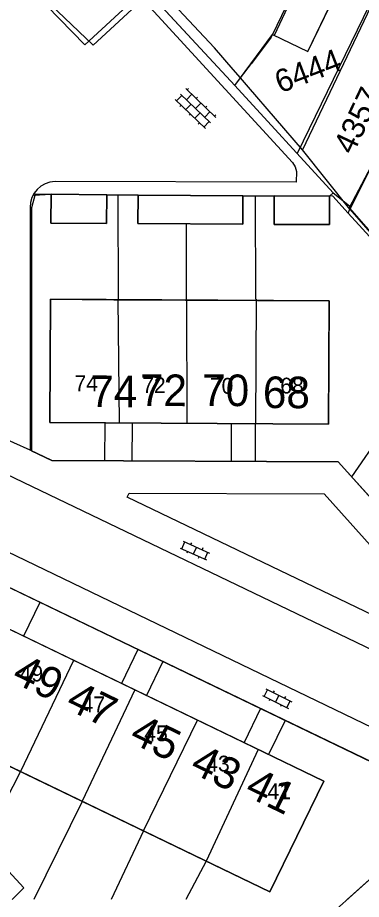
# Model space of a CAD drawing. Extents: x 148816 to 151297, y 399515 to 402500.
# Drawn here: x 150170.9 to 150198.1, y 399750 to 399819.8 of the extents above; entities that cross this region are included whole.
import ezdxf

# ---------------------------------------------------------------- set-up
doc = ezdxf.new("R2010")
doc.units = 0
for name, color, linetype in [('B01 Hoofdgebouw  [D] Norm', 7, 'Continuous'), ('B01 Hoofdgebouw  [T] Norm', 7, 'Continuous'), ('B01 hoofgebouw', 7, 'Continuous'), ('B02 Bijgebouw  [D] Norm', 7, 'Continuous'), ('B07 Tussenmuur  [D] Norm', 7, 'Continuous'), ('G01 perceelsgrens', 7, 'Continuous'), ('S02 Open verharding  Norm', 7, 'Continuous'), ('T04 Haag heg  [D] Gem', 7, 'Continuous'), ('V00 Kant verharding algemeen  [T] Norm', 7, 'Continuous'), ('Z01 perceelnummer', 7, 'Continuous'), ('Z02 huisnummer', 7, 'Continuous'), ('Z02 Huisnummer  [Tekst] Norm', 7, 'Continuous')]:
    doc.layers.add(name, color=color, linetype=linetype)

msp = doc.modelspace()

# ---------------------------------------------------------------- linework, layer by layer
at = {"layer": 'B01 Hoofdgebouw  [D] Norm'}
for points in [[(150199.35, 399808.92), (150197.127, 399804.723), (150205.422, 399795.279), (150206.694, 399796.397), (150210.347, 399792.375), (150215.311, 399797.812), (150203.51, 399807.438), (150207.203, 399812.52), (150214.976, 399810.605), (150214.848, 399810.376), (150214.439, 399808.876), (150217.919, 399807.982), (150219.834, 399813.321), (150223.568, 399812.605), (150220.863, 399805.334), (150224.876, 399803.727), (150227.81, 399811.43), (150231.3, 399819.05)], [(150170.459, 399750), (150171.401, 399750.911), (150165.262, 399757.529), (150163.608, 399756.031), (150169.206, 399750)]]:
    msp.add_lwpolyline(points, dxfattribs=at)
at = {"layer": 'B01 Hoofdgebouw  [T] Norm'}
for p, q in [((150193.87, 399817.09), (150196.92, 399823.43)), ((150180.88, 399822.18), (150188.09, 399814.4)), ((150188.09, 399814.4), (150191.06, 399818.43)), ((150191.06, 399818.43), (150193.87, 399817.09)), ((150173.53, 399803.51), (150173.55, 399805.79)), ((150173.55, 399805.79), (150177.95, 399805.74)), ((150177.95, 399805.74), (150177.92, 399803.49)), ((150180.41, 399803.48), (150180.43, 399805.73)), ((150180.43, 399805.73), (150188.72, 399805.67)), ((150188.72, 399805.67), (150188.71, 399803.42)), ((150191.2, 399803.41), (150191.21, 399805.66)), ((150191.21, 399805.66), (150195.58, 399805.64)), ((150195.58, 399805.64), (150195.57, 399803.39)), ((150177.92, 399803.49), (150173.53, 399803.51)), ((150188.71, 399803.42), (150180.41, 399803.48)), ((150195.57, 399803.39), (150191.2, 399803.41)), ((150195.12, 399759.36), (150165.53, 399773.64)), ((150161.31, 399764.85), (150190.87, 399750.59)), ((150190.87, 399750.59), (150195.12, 399759.36))]:
    msp.add_line(p, q, dxfattribs=at)
msp.add_lwpolyline([(150173.44, 399787.73), (150195.5, 399787.6), (150195.558, 399797.348), (150173.5, 399797.48), (150173.44, 399787.73)], dxfattribs=at)
at = {"layer": 'B01 hoofgebouw'}
for points in [[(150199.35, 399808.92), (150197.2, 399804.611), (150205.578, 399794.992), (150206.568, 399795.898), (150210.421, 399791.815), (150215.758, 399797.516), (150204.577, 399807.395), (150207.479, 399812.766), (150202.738, 399815.15), (150208.552, 399827.128)], [(150180.88, 399822.18), (150188.09, 399814.4), (150191.06, 399818.43), (150193.87, 399817.09), (150196.92, 399823.43)], [(150177.95, 399805.74), (150173.55, 399805.79), (150173.53, 399803.51), (150177.92, 399803.49), (150177.95, 399805.74)], [(150188.72, 399805.67), (150180.43, 399805.73), (150180.41, 399803.48), (150188.71, 399803.42), (150188.72, 399805.67)], [(150195.57, 399803.39), (150195.58, 399805.64), (150191.21, 399805.66), (150191.2, 399803.41), (150195.57, 399803.39)], [(150195.53, 399792.6), (150195.5, 399787.6), (150173.44, 399787.73), (150173.5, 399797.48), (150178.5, 399797.45)], [(150178.5, 399797.45), (150195.558, 399797.348), (150195.53, 399792.6)], [(150190.87, 399750.59), (150161.31, 399764.85), (150165.53, 399773.64), (150195.12, 399759.36), (150190.87, 399750.59)]]:
    msp.add_lwpolyline(points, dxfattribs=at)
at = {"layer": 'B02 Bijgebouw  [D] Norm'}
msp.add_lwpolyline([(150197.398, 399831.529), (150191.201, 399818.364)], dxfattribs=at)
at = {"layer": 'B07 Tussenmuur  [D] Norm'}
for p, q in [((150178.839, 399797.452), (150178.935, 399787.698)), ((150178.839, 399797.452), (150178.935, 399787.698)), ((150184.255, 399797.477), (150184.294, 399787.666)), ((150184.255, 399797.477), (150184.294, 399787.666)), ((150189.773, 399797.502), (150189.73, 399787.634)), ((150189.773, 399797.502), (150189.73, 399787.634)), ((150175.325, 399768.913), (150171.12, 399760.118)), ((150175.325, 399768.913), (150171.12, 399760.118)), ((150180.165, 399766.577), (150176.011, 399757.758)), ((150180.165, 399766.577), (150176.011, 399757.758)), ((150180.856, 399755.421), (150185.144, 399764.174)), ((150180.856, 399755.421), (150185.144, 399764.174)), ((150189.93, 399761.865), (150185.806, 399753.033)), ((150189.93, 399761.865), (150185.806, 399753.033))]:
    msp.add_line(p, q, dxfattribs=at)
at = {"layer": 'G01 perceelsgrens'}
for points in [[(150197.78, 399832.27), (150197.37, 399831.48), (150194.037, 399824.178), (150193.857, 399824.264), (150191.06, 399818.43)], [(150203.153, 399829.705), (150193.451, 399809.319)], [(150197.2, 399804.611), (150201.56, 399813.35), (150202.738, 399815.15), (150208.552, 399827.128)], [(150181.601, 399822.609), (150176.209, 399817.611), (150172.205, 399821.753)], [(150187.943, 399815.669), (150186.471, 399817.368), (150181.601, 399822.609)], [(150190.964, 399818.22), (150189.412, 399816.149)], [(150191.06, 399818.43), (150190.964, 399818.22)], [(150188.528, 399814.994), (150189.412, 399816.149)], [(150188.528, 399814.994), (150187.943, 399815.669)], [(150189.159, 399814.267), (150188.528, 399814.994)], [(150193.451, 399809.319), (150189.159, 399814.267)], [(150197.2, 399804.611), (150193.451, 399809.319)], [(150197.067, 399804.308), (150195.851, 399805.639), (150188.72, 399805.67), (150180.43, 399805.73), (150177.95, 399805.74), (150172.3, 399805.804), (150172.007, 399804.719), (150171.988, 399785.479), (150173.597, 399784.722), (150196.26, 399784.61)], [(150197.067, 399804.308), (150197.2, 399804.611)], [(150215.206, 399796.926), (150210.421, 399791.815), (150206.568, 399795.898), (150205.578, 399794.992), (150197.067, 399804.308)], [(150298.085, 399675.163), (150295.981, 399677.502), (150278.6, 399696.85), (150273.746, 399702.254), (150250.98, 399727.6), (150249.88, 399728.82), (150242.407, 399737.121), (150238.964, 399740.945), (150237.761, 399742.281), (150216.13, 399766.35), (150214.24, 399764.68), (150196.26, 399784.61)], [(150131.581, 399748.469), (150131.145, 399750.067), (150130.917, 399751.37), (150130.78, 399753.8), (150131.125, 399775.697), (150131.18, 399779.161), (150131.745, 399780.665), (150132.462, 399781.472), (150133.005, 399781.896), (150133.826, 399782.218), (150134.92, 399782.44), (150150.531, 399782.35), (150153.262, 399782.03), (150156.433, 399781.18), (150160.806, 399779.202), (150205.54, 399757.67), (150183.37, 399737.79)]]:
    msp.add_lwpolyline(points, dxfattribs=at)
at = {"layer": 'S02 Open verharding  Norm'}
for p, q in [((150186.586, 399811.87), (150184.205, 399814.154)), ((150184.313, 399814.05), (150184.417, 399814.159)), ((150185.755, 399811.004), (150183.374, 399813.288)), ((150183.482, 399813.184), (150183.898, 399813.617)), ((150186.171, 399811.437), (150183.789, 399813.721)), ((150184.674, 399813.704), (150184.258, 399813.271)), ((150185.035, 399813.358), (150185.138, 399813.466)), ((150183.843, 399812.838), (150183.739, 399812.73)), ((150184.204, 399812.492), (150184.619, 399812.925)), ((150184.98, 399812.579), (150185.395, 399813.012)), ((150185.756, 399812.666), (150185.86, 399812.774)), ((150184.565, 399812.146), (150184.461, 399812.038)), ((150184.925, 399811.8), (150185.341, 399812.233)), ((150185.702, 399811.887), (150186.117, 399812.32)), ((150186.478, 399811.974), (150186.582, 399812.082)), ((150185.286, 399811.454), (150185.182, 399811.346)), ((150185.647, 399811.108), (150186.062, 399811.541)), ((150183.996, 399778.342), (150186.095, 399777.403)), ((150183.751, 399777.795), (150185.85, 399776.856)), ((150183.888, 399777.733), (150184.133, 399778.281)), ((150184.65, 399778.214), (150184.589, 399778.077)), ((150185.045, 399777.873), (150184.801, 399777.325)), ((150185.563, 399777.806), (150185.502, 399777.669)), ((150184.344, 399777.529), (150184.283, 399777.392)), ((150185.257, 399777.121), (150185.196, 399776.984)), ((150185.713, 399776.917), (150185.958, 399777.465)), ((150190.414, 399766.052), (150190.68, 399766.59)), ((150190.545, 399766.656), (150192.608, 399765.64)), ((150191.194, 399766.504), (150191.128, 399766.369)), ((150190.28, 399766.118), (150192.343, 399765.102)), ((150190.863, 399765.831), (150190.797, 399765.696)), ((150191.577, 399766.148), (150191.311, 399765.61)), ((150192.091, 399766.062), (150192.025, 399765.927)), ((150191.76, 399765.389), (150191.694, 399765.254)), ((150192.208, 399765.168), (150192.474, 399765.706))]:
    msp.add_line(p, q, dxfattribs=at)
at = {"layer": 'T04 Haag heg  [D] Gem'}
for p, q in [((150178.832, 399805.736), (150178.845, 399797.452)), ((150189.708, 399805.666), (150189.722, 399797.502)), ((150184.241, 399803.452), (150184.232, 399797.477)), ((150205.422, 399795.279), (150197.327, 399783.427)), ((150171.124, 399760.115), (150168.184, 399754.38)), ((150176.015, 399757.756), (150172.193, 399750)), ((150180.853, 399755.422), (150178.297, 399750)), ((150185.806, 399753.033), (150184.204, 399750))]:
    msp.add_line(p, q, dxfattribs=at)
for points in [[(150199.168, 399822.347), (150199.187, 399821.735), (150193.021, 399809.005)], [(150195.86, 399805.9), (150197.153, 399804.876)]]:
    msp.add_lwpolyline(points, dxfattribs=at)
at = {"layer": 'V00 Kant verharding algemeen  [T] Norm'}
for p, q in [((150172.3, 399821.98), (150176.88, 399817.59)), ((150176.88, 399817.59), (150181.32, 399821.705)), ((150180.82, 399821.24), (150192.66, 399808.3)), ((150195.86, 399805.9), (150188.09, 399814.4)), ((150192.66, 399808.3), (150192.86, 399807.965)), ((150192.86, 399807.965), (150192.96, 399807.59)), ((150192.96, 399807.59), (150192.93, 399806.74)), ((150192.93, 399806.74), (150173.86, 399806.8)), ((150172.16, 399805.72), (150173.55, 399805.79)), ((150177.95, 399805.74), (150180.43, 399805.73)), ((150188.72, 399805.67), (150191.21, 399805.66)), ((150195.58, 399805.64), (150195.86, 399805.9)), ((150171.88, 399804.74), (150171.89, 399785.53)), ((150161.86, 399787.55), (150208.74, 399765.03)), ((150177.807, 399784.7), (150177.822, 399787.704)), ((150179.966, 399784.689), (150179.981, 399787.691)), ((150187.814, 399784.651), (150187.828, 399787.645)), ((150189.715, 399784.642), (150189.73, 399787.634)), ((150171.89, 399785.53), (150168.02, 399787.26)), ((150173.6, 399784.72), (150171.89, 399785.53)), ((150196.26, 399784.61), (150173.6, 399784.72)), ((150214.24, 399764.68), (150196.26, 399784.61)), ((150160.37, 399782.19), (150207.49, 399759.48)), ((150179.57, 399781.83), (150179.72, 399782.15)), ((150206.03, 399769.1), (150179.57, 399781.83)), ((150179.72, 399782.15), (150195.15, 399782.08)), ((150195.15, 399782.08), (150206.48, 399769.47)), ((150205.54, 399757.67), (150159.44, 399779.86)), ((150172.666, 399773.494), (150171.377, 399770.818)), ((150180.424, 399769.76), (150179.132, 399767.076)), ((150182.39, 399768.813), (150181.097, 399766.127)), ((150190.116, 399765.094), (150188.819, 399762.401)), ((150192.059, 399764.159), (150190.761, 399761.463)), ((150196.985, 399750), (150205.54, 399757.67))]:
    msp.add_line(p, q, dxfattribs=at)
msp.add_arc((150173.929, 399804.752), 2.049, 91.94221, 180.32662, dxfattribs=at)

# ---------------------------------------------------------------- texts
at = {"layer": 'Z01 perceelnummer'}
for s, rotation, p in [('6444', 21.00851, (150191.684, 399813.761)), ('4357', 64.70338, (150197.439, 399808.844))]:
    msp.add_text(s, height=1.8, rotation=rotation, dxfattribs=at).set_placement(p)
at = {"layer": 'Z02 huisnummer'}
for s, rotation, p in [('72', 359.65623, (150180.572, 399789.045)), ('70', 359.65623, (150185.497, 399789.045)), ('74', 359.65623, (150176.642, 399788.959)), ('68', 359.65623, (150190.302, 399788.879)), ('49', 334.20397, (150170.33, 399767.261)), ('47', 334.20397, (150174.597, 399765.129)), ('45', 334.20397, (150179.638, 399762.497)), ('43', 334.20397, (150184.424, 399760.113)), ('41', 334.20397, (150188.76, 399758.263))]:
    msp.add_text(s, height=2.5, rotation=rotation, dxfattribs=at).set_placement(p)
at = {"layer": 'Z02 Huisnummer  [Tekst] Norm'}
for s, p in [('74', (150175.397, 399790.21)), ('72', (150180.753, 399790.058)), ('70', (150186.11, 399790.007)), ('68', (150191.684, 399790.028)), ('49', (150171.057, 399767.246)), ('47', (150175.964, 399764.805)), ('45', (150180.92, 399762.51)), ('43', (150185.827, 399760.117)), ('41', (150190.666, 399757.926))]:
    msp.add_text(s, height=1.25, dxfattribs=at).set_placement(p)

doc.saveas('drawing.dxf')
